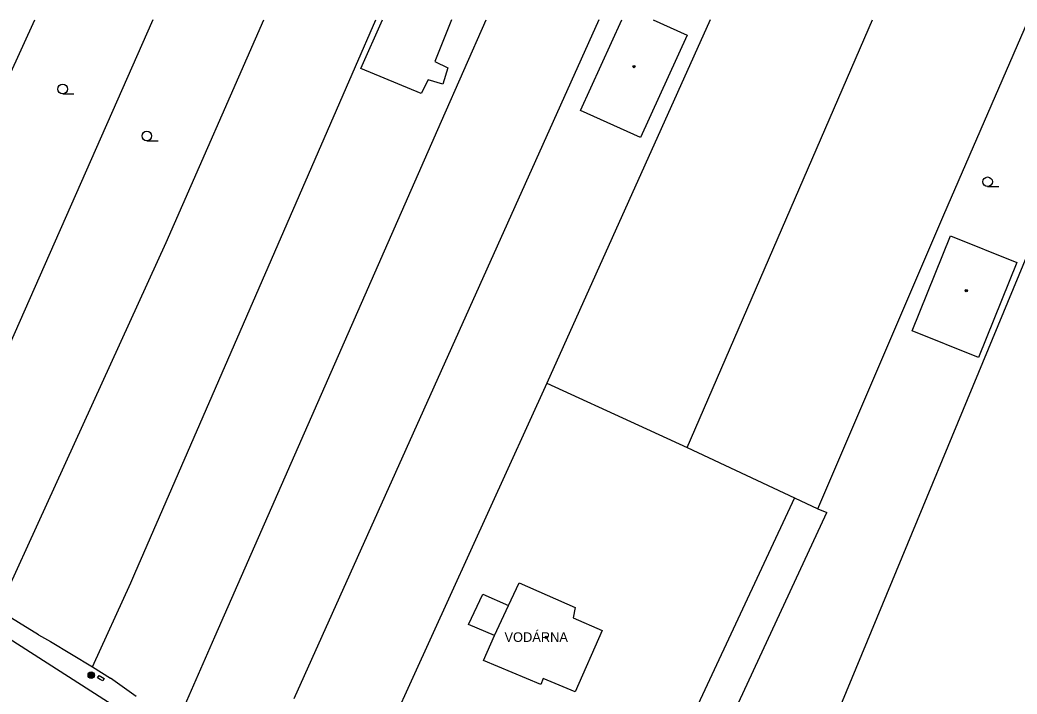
# Model space of a CAD drawing. Extents: x -595546 to -593986, y -1160845 to -1159202.
# Drawn here: x -594634.5 to -594556.5, y -1159256.8 to -1159204.1 of the extents above; entities that cross this region are included whole.
import ezdxf

# ---------------------------------------------------------------- set-up
doc = ezdxf.new("R2010")
doc.units = 0
for name, color, linetype in [('DOP - budovy nerozlisene - VP', 7, 'Continuous'), ('DOP - ploty', 7, 'Continuous'), ('DOP - rozhrani ploch obecne', 7, 'Continuous'), ('Level 25', 7, 'Continuous'), ('Level 36', 7, 'Continuous'), ('Level 39', 7, 'Continuous'), ('silnoproud - povrch.  znaky a  RIS  skut. velikost', 7, 'Continuous'), ('TM - budovy zdene_ betonove - VP', 7, 'Continuous'), ('TM - komunikace - VP', 7, 'Continuous'), ('TM - plot drateny_ kovovy - VP', 7, 'Continuous'), ('TM - popis objektu', 7, 'Continuous'), ('TM - rozhrani ploch obecne - VP', 7, 'Continuous'), ('TM - vjezd na pozemek', 7, 'Continuous')]:
    doc.layers.add(name, color=color, linetype=linetype)

msp = doc.modelspace()

# ---------------------------------------------------------------- linework, layer by layer
at = {"layer": 'DOP - budovy nerozlisene - VP'}
for points in [[(-594607.82, -1159207.93), (-594606.114, -1159204.13)], [(-594600.728, -1159204.13), (-594602.02, -1159207.39)], [(-594590.64, -1159211.22), (-594587.396, -1159204.13)], [(-594584.952, -1159204.13), (-594582.28, -1159205.33)], [(-594582.28, -1159205.33), (-594585.94, -1159213.33)], [(-594602.02, -1159207.39), (-594601.01, -1159207.88)], [(-594601.01, -1159207.88), (-594601.41, -1159209.16)], [(-594603.09, -1159209.87), (-594607.82, -1159207.93)], [(-594602.54, -1159208.82), (-594603.09, -1159209.87)], [(-594601.41, -1159209.16), (-594602.54, -1159208.82)], [(-594585.94, -1159213.33), (-594590.64, -1159211.22)], [(-594564.69, -1159228.42), (-594561.68, -1159221)], [(-594561.68, -1159221), (-594556.49, -1159223.1)], [(-594556.49, -1159223.1), (-594559.5, -1159230.52)], [(-594559.5, -1159230.52), (-594564.69, -1159228.42)]]:
    msp.add_lwpolyline(points, dxfattribs=at)
at = {"layer": 'DOP - ploty'}
for points in [[(-594645.79, -1159231.41), (-594633.321, -1159204.13)], [(-594623.05, -1159221.53), (-594615.412, -1159204.13)], [(-594589.206, -1159204.13), (-594613.07, -1159257.21)], [(-594608.23, -1159207.76), (-594606.65, -1159204.13)], [(-594601.52, -1159212.05), (-594598.004, -1159204.13)], [(-594577.34, -1159274.73), (-594548.066, -1159204.13)], [(-594625.49, -1159247.41), (-594608.23, -1159207.76)], [(-594619.24, -1159252.34), (-594601.52, -1159212.05)], [(-594632.39, -1159241.97), (-594623.05, -1159221.53)]]:
    msp.add_lwpolyline(points, dxfattribs=at)
at = {"layer": 'DOP - rozhrani ploch obecne'}
for points in [[(-594624.099, -1159204.13), (-594642.63, -1159246.05)], [(-594580.485, -1159204.13), (-594593.27, -1159232.52)], [(-594582.28, -1159237.56), (-594567.792, -1159204.13)], [(-594562.22, -1159219.37), (-594555.586, -1159204.13)], [(-594572.08, -1159242.34), (-594562.22, -1159219.37)]]:
    msp.add_lwpolyline(points, dxfattribs=at)
at = {"layer": 'Level 25'}
for radius in [0.25, 0.2, 0.15, 0.1, 0.05]:
    msp.add_circle((-594628.91, -1159255.35), radius, dxfattribs=at)
at = {"layer": 'Level 36'}
for p, q in [((-594631.14, -1159209.905), (-594630.265, -1159209.905)), ((-594624.56, -1159213.575), (-594623.685, -1159213.575)), ((-594558.79, -1159217.155), (-594557.915, -1159217.155))]:
    msp.add_line(p, q, dxfattribs=at)
for centre in [(-594631.14, -1159209.53), (-594624.56, -1159213.2), (-594558.79, -1159216.78)]:
    msp.add_circle(centre, 0.375, dxfattribs=at)
at = {"layer": 'Level 39'}
for centre, radius in [((-594586.46, -1159207.77), 0.09), ((-594586.46, -1159207.77), 0.0398), ((-594560.46, -1159225.3), 0.09), ((-594560.46, -1159225.3), 0.0398), ((-594593.31, -1159252.39), 0.09), ((-594593.31, -1159252.39), 0.0398)]:
    msp.add_circle(centre, radius, dxfattribs=at)
at = {"layer": 'silnoproud - povrch.  znaky a  RIS  skut. velikost'}
for points in [[(-594628.41, -1159255.56), (-594628.29, -1159255.37)], [(-594628.29, -1159255.37), (-594627.89, -1159255.62)], [(-594628.21, -1159255.68), (-594628.41, -1159255.56)], [(-594628.01, -1159255.8), (-594628.21, -1159255.68)], [(-594627.89, -1159255.62), (-594628.01, -1159255.8)]]:
    msp.add_lwpolyline(points, dxfattribs=at)
at = {"layer": 'TM - budovy zdene_ betonove - VP'}
for points in [[(-594596.26, -1159249.9), (-594595.42, -1159248.14)], [(-594595.42, -1159248.14), (-594591.06, -1159250.06)], [(-594599.4, -1159251.39), (-594598.27, -1159249.01)], [(-594598.27, -1159249.01), (-594596.26, -1159249.9)], [(-594591.06, -1159250.06), (-594591.21, -1159250.86)], [(-594597.37, -1159252.24), (-594599.4, -1159251.39)], [(-594591.21, -1159250.86), (-594588.95, -1159251.86)], [(-594598.22, -1159254.21), (-594597.37, -1159252.24)], [(-594588.95, -1159251.86), (-594591.04, -1159256.64)], [(-594593.73, -1159256.09), (-594598.22, -1159254.21)], [(-594593.56, -1159255.6), (-594593.73, -1159256.09)], [(-594591.04, -1159256.64), (-594593.56, -1159255.6)]]:
    msp.add_lwpolyline(points, dxfattribs=at)
at = {"layer": 'TM - komunikace - VP'}
msp.add_lwpolyline([(-594625.23, -1159258.97), (-594637.11, -1159251.38)], dxfattribs=at)
at = {"layer": 'TM - plot drateny_ kovovy - VP'}
for points in [[(-594593.27, -1159232.52), (-594606.81, -1159262.24)], [(-594593.27, -1159232.52), (-594586.1, -1159235.81)], [(-594586.1, -1159235.81), (-594582.28, -1159237.56)], [(-594582.28, -1159237.56), (-594573.89, -1159241.49)], [(-594636.18, -1159250.27), (-594632.39, -1159241.97)], [(-594573.89, -1159241.49), (-594587.56, -1159270.72)], [(-594585.71, -1159273.5), (-594571.37, -1159242.63)], [(-594628.8, -1159254.7), (-594625.8, -1159248.12), (-594625.49, -1159247.41)], [(-594633.03, -1159252.19), (-594636.18, -1159250.27)], [(-594622.17, -1159259.03), (-594619.24, -1159252.34)], [(-594632.1, -1159252.73), (-594628.8, -1159254.7)], [(-594628.8, -1159254.7), (-594627.4, -1159255.59)]]:
    msp.add_lwpolyline(points, dxfattribs=at)
at = {"layer": 'TM - rozhrani ploch obecne - VP'}
for points in [[(-594573.89, -1159241.49), (-594572.08, -1159242.34)], [(-594572.08, -1159242.34), (-594571.37, -1159242.63)], [(-594597.37, -1159252.24), (-594596.26, -1159249.9)]]:
    msp.add_lwpolyline(points, dxfattribs=at)
at = {"layer": 'TM - vjezd na pozemek'}
for points in [[(-594633.03, -1159252.19), (-594632.1, -1159252.73)], [(-594625.39, -1159257.01), (-594627.4, -1159255.59)]]:
    msp.add_lwpolyline(points, dxfattribs=at)

# ---------------------------------------------------------------- texts
at = {"layer": 'TM - popis objektu'}
msp.add_text('VODÁRNA', height=0.75, dxfattribs=at).set_placement((-594596.58, -1159252.75))

doc.saveas('drawing.dxf')
